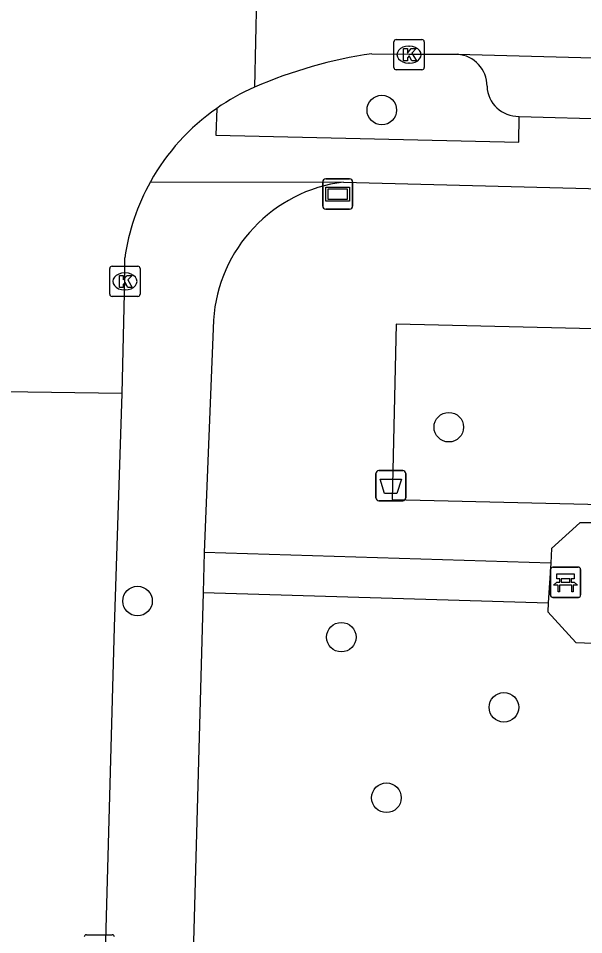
# Model space of a CAD drawing. Extents: x 162082 to 163393, y 388091 to 388632.
# Drawn here: x 162610.54 to 162629.24, y 388431.24 to 388461.57 of the extents above; entities that cross this region are included whole.
import ezdxf

# ---------------------------------------------------------------- set-up
doc = ezdxf.new("R2010")
doc.units = 0
for name, color, linetype in [('IMGEO_Afvalbak', 7, 'Continuous'), ('IMGEO_Bank', 7, 'Continuous'), ('IMGEO_Boom', 7, 'Continuous'), ('IMGEO_Groenvoorziening', 7, 'Continuous'), ('IMGEO_Kolk', 7, 'Continuous'), ('IMGEO_Parkeervlak_open', 7, 'Continuous'), ('IMGEO_Rijbaan_lokaal_gesloten', 7, 'Continuous'), ('IMGEO_Rijbaan_lokaal_open', 7, 'Continuous'), ('IMGEO_Verklikker', 7, 'Continuous'), ('IMGEO_Voetpad_open', 7, 'Continuous')]:
    doc.layers.add(name, color=color, linetype=linetype)

msp = doc.modelspace()

# ---------------------------------------------------------------- linework, layer by layer
at = {"layer": 'IMGEO_Afvalbak'}
for p, q in [((162622.362, 388445.703), (162622.362, 388446.503)), ((162622.362, 388446.503), (162622.362, 388445.703)), ((162622.462, 388446.603), (162623.252, 388446.603)), ((162623.252, 388446.603), (162622.462, 388446.603)), ((162623.352, 388446.503), (162623.352, 388445.703)), ((162623.352, 388445.703), (162623.352, 388446.503)), ((162623.252, 388445.603), (162622.462, 388445.603)), ((162622.462, 388445.603), (162623.252, 388445.603))]:
    msp.add_line(p, q, dxfattribs=at)
msp.add_lwpolyline([(162622.505, 388446.317), (162623.209, 388446.317), (162623.06, 388445.847), (162622.654, 388445.847), (162622.505, 388446.317)], dxfattribs=at)
for centre, start, end in [((162622.462, 388446.503), 90, 180), ((162622.462, 388446.503), 90, 180), ((162623.252, 388446.503), 0, 90), ((162623.252, 388446.503), 360, 90), ((162622.462, 388445.703), 180, 270), ((162622.462, 388445.703), 180, 270), ((162623.252, 388445.703), 270, 0), ((162623.252, 388445.703), 270, 0)]:
    msp.add_arc(centre, 0.1, start, end, dxfattribs=at)
at = {"layer": 'IMGEO_Bank'}
for p, q in [((162628.215, 388443.408), (162629.056, 388443.408)), ((162629.056, 388443.408), (162628.215, 388443.408)), ((162628.14, 388442.483), (162628.14, 388443.324)), ((162628.14, 388443.324), (162628.14, 388442.483)), ((162629.14, 388443.333), (162629.14, 388442.492)), ((162629.14, 388442.492), (162629.14, 388443.333)), ((162628.837, 388442.806), (162628.444, 388442.806)), ((162628.449, 388442.914), (162628.449, 388443.02)), ((162628.493, 388443.02), (162628.493, 388442.914)), ((162628.781, 388443.026), (162628.499, 388443.026)), ((162628.499, 388442.908), (162628.781, 388442.908)), ((162628.787, 388442.914), (162628.787, 388443.02)), ((162628.831, 388443.02), (162628.831, 388442.914)), ((162629.065, 388442.408), (162628.224, 388442.408)), ((162628.224, 388442.408), (162629.065, 388442.408))]:
    msp.add_line(p, q, dxfattribs=at)
for points in [[(162628.443, 388443.026), (162628.357, 388443.026), (162628.357, 388443.187), (162628.92, 388443.187), (162628.92, 388443.026), (162628.837, 388443.026)], [(162628.387, 388442.806), (162628.245, 388442.806), (162628.357, 388442.908), (162628.443, 388442.908)], [(162628.437, 388442.799), (162628.437, 388442.592), (162628.394, 388442.592), (162628.394, 388442.799)], [(162628.837, 388442.908), (162628.92, 388442.908), (162629.032, 388442.806), (162628.893, 388442.806)], [(162628.887, 388442.799), (162628.887, 388442.592), (162628.843, 388442.592), (162628.843, 388442.799)]]:
    msp.add_lwpolyline(points, dxfattribs=at)
for centre, radius, start, end in [((162628.218, 388443.33), 0.0779, 92.4484, 184.2845), ((162628.218, 388443.33), 0.0779, 92.4484, 184.2845), ((162629.062, 388443.33), 0.0779, 2.4484, 94.2845), ((162629.062, 388443.33), 0.0779, 2.4484, 94.2845), ((162628.387, 388442.799), 0.00671, 2.8957, 87.1043), ((162628.444, 388442.799), 0.00671, 92.8957, 177.1043), ((162628.442, 388443.019), 0.00671, 2.8957, 87.1043), ((162628.442, 388442.915), 0.00671, 272.8957, 357.1043), ((162628.499, 388443.019), 0.00671, 92.8957, 177.1043), ((162628.499, 388442.915), 0.00671, 182.8957, 267.1043), ((162628.781, 388443.019), 0.00671, 2.8957, 87.1043), ((162628.781, 388442.915), 0.00671, 272.8957, 357.1043), ((162628.838, 388443.019), 0.00671, 92.8957, 177.1043), ((162628.838, 388442.915), 0.00671, 182.8957, 267.1043), ((162628.836, 388442.799), 0.00671, 2.8957, 87.1043), ((162628.893, 388442.799), 0.00671, 92.8957, 177.1043), ((162628.218, 388442.486), 0.0779, 182.4484, 274.2845), ((162628.218, 388442.486), 0.0779, 182.4484, 274.2845), ((162629.062, 388442.486), 0.0779, 272.4484, 4.2845), ((162629.062, 388442.486), 0.0779, 272.4484, 4.2845)]:
    msp.add_arc(centre, radius, start, end, dxfattribs=at)
at = {"layer": 'IMGEO_Boom'}
for centre in [(162622.561, 388458.534), (162624.778, 388448.038), (162614.48, 388442.285), (162621.222, 388441.09), (162626.601, 388438.768), (162622.714, 388435.775)]:
    msp.add_circle(centre, 0.489, dxfattribs=at)
at = {"layer": 'IMGEO_Groenvoorziening'}
for points in [[(162637.508, 388451.108), (162623.04, 388451.445), (162622.903, 388445.646), (162638.158, 388445.286), (162638.225, 388447.732)], [(162628.068, 388442.224), (162628.049, 388441.924), (162628.985, 388440.912), (162631.021, 388440.839), (162632.044, 388441.748), (162632.163, 388443.816), (162631.26, 388444.87), (162629.108, 388444.874), (162628.179, 388444.027), (162628.149, 388443.541)]]:
    msp.add_lwpolyline(points, dxfattribs=at)
at = {"layer": 'IMGEO_Kolk'}
for p, q in [((162622.963, 388459.941), (162622.963, 388460.793)), ((162623.038, 388460.867), (162623.89, 388460.867)), ((162623.964, 388460.793), (162623.964, 388459.941)), ((162623.451, 388460.647), (162623.476, 388460.647)), ((162623.474, 388460.087), (162623.449, 388460.087)), ((162623.89, 388459.867), (162623.038, 388459.867)), ((162613.562, 388452.438), (162613.562, 388453.29)), ((162613.637, 388453.364), (162614.489, 388453.364)), ((162614.05, 388453.144), (162614.075, 388453.144)), ((162614.563, 388453.29), (162614.563, 388452.438)), ((162614.073, 388452.584), (162614.048, 388452.584)), ((162614.489, 388452.364), (162613.637, 388452.364)), ((162612.79, 388431.244), (162613.642, 388431.244))]:
    msp.add_line(p, q, dxfattribs=at)
for points in [[(162622.963, 388459.941), (162622.963, 388460.793)], [(162623.038, 388460.867), (162623.89, 388460.867)], [(162623.964, 388460.793), (162623.964, 388459.941)], [(162623.284, 388460.567), (162623.407, 388460.567), (162623.407, 388460.416), (162623.537, 388460.567), (162623.701, 388460.567), (162623.555, 388460.416), (162623.708, 388460.167), (162623.556, 388460.167), (162623.471, 388460.331), (162623.407, 388460.264), (162623.407, 388460.167), (162623.284, 388460.167), (162623.284, 388460.567)], [(162623.89, 388459.867), (162623.038, 388459.867)], [(162613.562, 388452.438), (162613.562, 388453.29)], [(162613.637, 388453.364), (162614.489, 388453.364)], [(162614.563, 388453.29), (162614.563, 388452.438)], [(162613.883, 388453.064), (162614.006, 388453.064), (162614.006, 388452.913), (162614.136, 388453.064), (162614.3, 388453.064), (162614.154, 388452.913), (162614.307, 388452.664), (162614.155, 388452.664), (162614.07, 388452.828), (162614.006, 388452.761), (162614.006, 388452.664), (162613.883, 388452.664), (162613.883, 388453.064)], [(162614.489, 388452.364), (162613.637, 388452.364)], [(162612.79, 388431.244), (162613.642, 388431.244)]]:
    msp.add_lwpolyline(points, dxfattribs=at)
for centre, start, end in [((162623.04, 388460.791), 91.552, 178.448), ((162623.04, 388460.791), 91.552, 178.448), ((162623.888, 388460.791), 1.552, 88.448), ((162623.888, 388460.791), 1.552, 88.448), ((162623.04, 388459.943), 181.552, 268.448), ((162623.04, 388459.943), 181.552, 268.448), ((162623.888, 388459.943), 271.552, 358.448), ((162623.888, 388459.943), 271.552, 358.448), ((162613.639, 388453.288), 91.552, 178.448), ((162613.639, 388453.288), 91.552, 178.448), ((162614.487, 388453.288), 1.552, 88.448), ((162614.487, 388453.288), 1.552, 88.448), ((162613.639, 388452.44), 181.552, 268.448), ((162613.639, 388452.44), 181.552, 268.448), ((162614.487, 388452.44), 271.552, 358.448), ((162614.487, 388452.44), 271.552, 358.448), ((162612.792, 388431.168), 91.552, 178.448), ((162612.792, 388431.168), 91.552, 178.448), ((162613.64, 388431.168), 1.552, 88.448), ((162613.64, 388431.168), 1.552, 88.448)]:
    msp.add_arc(centre, 0.0765, start, end, dxfattribs=at)
for centre, major_axis, ratio, start_param, end_param in [((162623.45, 388460.367), (-0.387, 0.002), 0.722429, 4.712389, 7.853982), ((162623.475, 388460.367), (-0.39, 0.002), 0.717154, 1.570796, 4.712389), ((162614.049, 388452.864), (-0.387, 0.002), 0.722429, 4.712389, 7.853982), ((162614.074, 388452.864), (-0.39, 0.002), 0.717154, 1.570796, 4.712389)]:
    msp.add_ellipse(centre, major_axis=major_axis, ratio=ratio, start_param=start_param, end_param=end_param, dxfattribs=at)
at = {"layer": 'IMGEO_Parkeervlak_open'}
for centre, radius, start, end in [((162624.99, 388459.33), 1.052, 359.6653, 85.7625), ((162627.083, 388459.365), 1.042, 182.2533, 270.9722)]:
    msp.add_arc(centre, radius, start, end, dxfattribs=at)
at = {"layer": 'IMGEO_Rijbaan_lokaal_gesloten'}
for points in [[(162618.418, 388462.308), (162618.348, 388459.291)], [(162622.231, 388460.4), (162623.469, 388460.379), (162625.068, 388460.379)], [(162625.068, 388460.379), (162645.033, 388459.838)], [(162613.97, 388449.157), (162614.056, 388452.952), (162614.059, 388453.645)], [(162613.97, 388449.157), (162606.936, 388449.257)]]:
    msp.add_lwpolyline(points, dxfattribs=at)
for centre, radius, start, end in [((162624.501, 388445.099), 15.468, 98.439, 113.4401), ((162621.236, 388452.688), 7.207, 113.6238, 125.022), ((162621.27, 388452.619), 7.283, 124.93, 150.8716), ((162621.283, 388452.613), 7.297, 150.8795, 171.8689)]:
    msp.add_arc(centre, radius, start, end, dxfattribs=at)
at = {"layer": 'IMGEO_Rijbaan_lokaal_open'}
msp.add_lwpolyline([(162611.897, 388375.594), (162613.718, 388441.426), (162613.97, 388449.157)], dxfattribs=at)
at = {"layer": 'IMGEO_Verklikker'}
for p, q in [((162620.606, 388455.354), (162620.606, 388456.154)), ((162620.606, 388456.154), (162620.606, 388455.354)), ((162620.706, 388456.254), (162621.496, 388456.254)), ((162621.496, 388456.254), (162620.706, 388456.254)), ((162621.596, 388456.154), (162621.596, 388455.354)), ((162621.596, 388455.354), (162621.596, 388456.154)), ((162621.496, 388455.254), (162620.706, 388455.254)), ((162620.706, 388455.254), (162621.496, 388455.254))]:
    msp.add_line(p, q, dxfattribs=at)
for points in [[(162620.707, 388455.986), (162621.495, 388455.986), (162621.495, 388455.522), (162620.707, 388455.522), (162620.707, 388455.986)], [(162620.772, 388455.921), (162620.772, 388455.587), (162621.43, 388455.587), (162621.43, 388455.921), (162620.772, 388455.921)]]:
    msp.add_lwpolyline(points, dxfattribs=at)
for centre, start, end in [((162620.706, 388456.154), 90, 180), ((162620.706, 388456.154), 90, 180), ((162621.496, 388456.154), 0, 90), ((162621.496, 388456.154), 360, 90), ((162620.706, 388455.354), 180, 270), ((162620.706, 388455.354), 180, 270), ((162621.496, 388455.354), 270, 0), ((162621.496, 388455.354), 270, 0)]:
    msp.add_arc(centre, 0.1, start, end, dxfattribs=at)
at = {"layer": 'IMGEO_Voetpad_open'}
for points in [[(162617.1, 388458.59), (162617.068, 388457.704), (162627.099, 388457.475), (162627.101, 388458.323)], [(162627.101, 388458.323), (162643.045, 388457.883)], [(162614.908, 388456.164), (162621.295, 388456.151)], [(162621.295, 388456.151), (162635.375, 388455.782)], [(162616.993, 388451.585), (162616.687, 388443.89)], [(162616.687, 388443.89), (162616.651, 388442.57)], [(162628.149, 388443.541), (162616.687, 388443.89)], [(162628.149, 388443.541), (162628.068, 388442.224)], [(162616.651, 388442.57), (162615.456, 388399.527), (162614.983, 388385.568)], [(162616.651, 388442.57), (162628.068, 388442.224)]]:
    msp.add_lwpolyline(points, dxfattribs=at)
msp.add_arc((162621.911, 388451.261), 4.929, 97.1792, 176.2311, dxfattribs=at)

doc.saveas('drawing.dxf')
